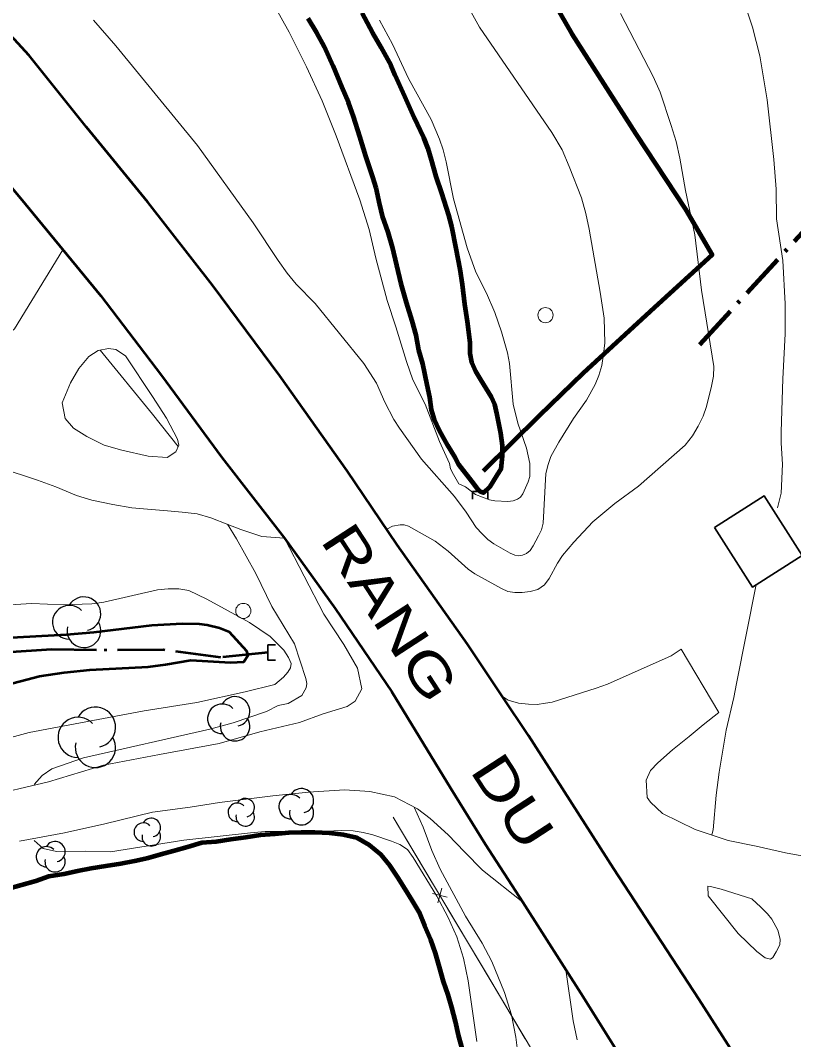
# Model space of a CAD drawing. Extents: x 355726 to 357533, y 5103782 to 5105258.
# Drawn here: x 356210 to 356260.9, y 5105089.8 to 5105157 of the extents above; entities that cross this region are included whole.
import ezdxf

# ---------------------------------------------------------------- set-up
doc = ezdxf.new("R2010")
doc.units = 0
doc.header["$LTSCALE"] = 0.6
for name, pattern in [('DASH_DOUBLE_DOT', [9.2, 5, -1.2, 0.3, -1.2, 0.3, -1.2]), ('DOT_DASHED', [7.7, 5, -1.2, 0.3, -1.2]), ('LONG_DASHED', [7.5, 6, -1.5])]:
    doc.linetypes.add(name, pattern=pattern)
for name, color, linetype, lineweight in [('1', 7, 'LONG_DASHED', 53), ('19', 7, 'Continuous', 13), ('2', 7, 'LONG_DASHED', 13), ('21', 7, 'LONG_DASHED', 35), ('26', 7, 'Continuous', 35), ('31', 7, 'Continuous', 35), ('36', 7, 'Continuous', 13), ('37', 7, 'Continuous', 13), ('4', 7, 'DASH_DOUBLE_DOT', 53), ('41', 7, 'DOT_DASHED', 90), ('44', 7, 'Continuous', 25)]:
    doc.layers.add(name, color=color, linetype=linetype, lineweight=lineweight)

msp = doc.modelspace()

# ---------------------------------------------------------------- linework, layer by layer
at = {"layer": '1', "linetype": 'Continuous'}
msp.add_lwpolyline([(356208.63, 5105113.09), (356211.24, 5105113.79), (356212.87, 5105114.03), (356214.56, 5105114.2), (356218.4, 5105114.4), (356219.56, 5105114.54), (356221.23, 5105114.84), (356223.83, 5105114.69), (356224.72, 5105114.73), (356225.01, 5105115.16), (356224.92, 5105115.42), (356223.77, 5105116.68), (356223.12, 5105116.95), (356222.29, 5105117.15), (356221.79, 5105117.2), (356220.66, 5105117.24), (356218.65, 5105117.13), (356214.83, 5105116.66), (356213.02, 5105116.51), (356208.98, 5105116.29)], dxfattribs=at)
at = {"layer": '19'}
for points in [[(356212.79, 5105141.88), (356209.6, 5105136.67), (356204.26, 5105132.03)], [(356207.54, 5105105.82), (356211.85, 5105106.82), (356215.46, 5105107.92), (356219.16, 5105108.62), (356223.08, 5105109.34), (356225.76, 5105110.12), (356228.38, 5105110.73), (356229.94, 5105111.3), (356231.53, 5105111.78), (356232.06, 5105112.13), (356232.5, 5105112.95), (356232.21, 5105114.3), (356231.3, 5105115.87), (356229.99, 5105117.86), (356227.39, 5105122.88), (356225.9, 5105122.98), (356224.51, 5105123.45), (356223.65, 5105123.78), (356222.55, 5105124.22), (356221.64, 5105124.47), (356220.66, 5105124.59), (356219.69, 5105124.67), (356218.64, 5105124.76), (356217.34, 5105124.88), (356216.09, 5105125.09), (356214.69, 5105125.38), (356213.69, 5105125.69), (356212.33, 5105126.26), (356211.11, 5105126.7), (356210.07, 5105127.04), (356208.88, 5105127.41)], [(356241.73, 5105112.46), (356242.13, 5105112.2), (356242.82, 5105112.01), (356243.47, 5105111.94), (356244.05, 5105111.91), (356244.6, 5105112), (356245.03, 5105112.06), (356247.92, 5105112.98), (356248.67, 5105113.26), (356252.88, 5105115.13), (356253.52, 5105115.56), (356256.02, 5105111.38), (356254.98, 5105110.57), (356254.05, 5105109.8), (356252.96, 5105108.93), (356251.99, 5105108.08), (356251.5, 5105107.56), (356251.23, 5105106.92), (356251.29, 5105105.79), (356251.51, 5105105.47), (356252.29, 5105104.74), (356254.46, 5105103.68), (356255.71, 5105103.27), (356256.63, 5105102.96), (356258.48, 5105102.58), (356260.41, 5105102.15), (356263.53, 5105101.56)], [(356209.94, 5105102.9), (356212.9, 5105103.47), (356215.56, 5105104.05), (356218.7, 5105104.82), (356221.18, 5105105.16), (356223.11, 5105105.46), (356226.62, 5105105.9), (356228.98, 5105106.13), (356231.34, 5105106.3), (356233.01, 5105106.19), (356234.65, 5105105.84), (356236.15, 5105105.05), (356237, 5105104.41), (356238.18, 5105103.32), (356239.25, 5105102.21), (356240.43, 5105100.99), (356243.1, 5105098.9)]]:
    msp.add_lwpolyline(points, dxfattribs=at)
for points in [[(356218.7, 5105132.2), (356219.61, 5105130.79), (356220.35, 5105129.4), (356220.42, 5105129.01), (356220.24, 5105128.57), (356219.66, 5105128.18), (356218.42, 5105128.28), (356216.67, 5105128.67), (356215.5, 5105129.01), (356214.36, 5105129.58), (356213.49, 5105130.12), (356212.94, 5105130.76), (356212.74, 5105131.8), (356213.29, 5105133.11), (356213.85, 5105134.05), (356214.5, 5105134.84), (356215.12, 5105135.25), (356215.79, 5105135.38), (356216.28, 5105135.3), (356216.92, 5105134.88)], [(356258.18, 5105099.1), (356256.16, 5105099.74), (356255.47, 5105099.93), (356255.28, 5105099.94), (356255.32, 5105099.31), (356257.29, 5105096.82), (356258.51, 5105095.64), (356259.07, 5105095.23), (356259.42, 5105095.13), (356259.58, 5105095.24), (356259.79, 5105095.62), (356260.04, 5105096.07), (356260.06, 5105096.46), (356259.9, 5105097.05), (356259.51, 5105097.76), (356259.21, 5105098.12), (356258.77, 5105098.57)]]:
    msp.add_lwpolyline(points, close=True, dxfattribs=at)
at = {"layer": '2', "linetype": 'Continuous'}
for points in [[(356224.14, 5105162.61), (356227.69, 5105156.22), (356228.85, 5105153.93), (356229.88, 5105151.68), (356230.8, 5105149.38), (356232.36, 5105145.16), (356232.97, 5105143.22), (356233.41, 5105141.32), (356234.16, 5105138.53), (356234.74, 5105136.8), (356235.43, 5105134.51), (356235.86, 5105133.3), (356236.66, 5105131.71), (356237.61, 5105129.24), (356238.26, 5105127.8), (356238.34, 5105127.44), (356238.52, 5105127.08), (356238.87, 5105126.46), (356239.31, 5105126.25), (356239.97, 5105125.76), (356240.9, 5105125.4), (356241.25, 5105125.33), (356242.12, 5105125.3), (356242.45, 5105125.34), (356242.74, 5105125.45), (356242.95, 5105125.58), (356243.1, 5105125.79), (356243.46, 5105126.59), (356243.56, 5105126.94), (356243.55, 5105127.79), (356243.33, 5105128.8), (356242.76, 5105130.46), (356242.46, 5105131.7), (356242.21, 5105134.38), (356242.08, 5105135.09), (356241.69, 5105136.47), (356241.26, 5105137.75), (356240.71, 5105139.01), (356240, 5105140.4), (356239.42, 5105142.01), (356238.54, 5105145.23), (356238.05, 5105147.67), (356237.84, 5105148.45), (356237.61, 5105149.17), (356237.05, 5105150.47), (356235.57, 5105153.16), (356234.5, 5105155.42), (356233.66, 5105157.01)], [(356214.81, 5105157.01), (356216.29, 5105155.32), (356221.65, 5105148.75), (356225.32, 5105143.66), (356226.97, 5105141.16), (356227.56, 5105140.34), (356228.17, 5105139.61), (356229.41, 5105138.34), (356232.63, 5105134.38), (356233.46, 5105133.09), (356234.01, 5105131.84), (356234.6, 5105130.7), (356234.96, 5105130.12), (356236.42, 5105128.09), (356238.59, 5105125.61), (356239.36, 5105124.58), (356240.03, 5105123.58), (356240.42, 5105123.16), (356240.8, 5105122.79), (356241.18, 5105122.5), (356242.26, 5105121.88), (356242.56, 5105121.76), (356242.82, 5105121.72), (356243.07, 5105121.75), (356243.33, 5105121.86), (356243.57, 5105122.07), (356243.78, 5105122.36), (356244.14, 5105123.03), (356244.32, 5105123.42), (356244.43, 5105123.87), (356244.62, 5105127.13), (356244.76, 5105127.72), (356244.95, 5105128.25), (356245.48, 5105129.21), (356246.44, 5105130.76), (356247.3, 5105131.97), (356247.86, 5105133), (356248.1, 5105133.59), (356248.3, 5105134.26), (356248.42, 5105134.99), (356248.49, 5105135.75), (356248.46, 5105137.36), (356248.2, 5105139.09), (356247.46, 5105143.24), (356247.25, 5105144.26), (356246.96, 5105145.3), (356246.16, 5105147.36), (356245.68, 5105148.46), (356245, 5105149.61), (356240.24, 5105156.55), (356237.56, 5105161.37)], [(356234.13, 5105123.46), (356234.51, 5105123.67), (356235.01, 5105123.75), (356235.28, 5105123.75), (356235.56, 5105123.67), (356237.32, 5105122.68), (356238.17, 5105122.01), (356239.49, 5105120.84), (356239.94, 5105120.53), (356241.69, 5105119.55), (356242.11, 5105119.37), (356242.57, 5105119.29), (356243.06, 5105119.3), (356243.59, 5105119.37), (356244.09, 5105119.5), (356244.52, 5105119.79), (356244.84, 5105120.21), (356245.39, 5105121.23), (356245.72, 5105121.73), (356246.46, 5105122.61), (356247.7, 5105123.94), (356249.17, 5105125.16), (356250.73, 5105126.3), (356253.8, 5105129.01), (356254.27, 5105129.62), (356254.66, 5105130.25), (356254.98, 5105130.91), (356255.21, 5105131.55), (356255.54, 5105132.9), (356255.67, 5105133.55), (356255.68, 5105134.18), (356254.86, 5105139.21), (356254.44, 5105142.86), (356253.81, 5105145.78), (356253.45, 5105147.92), (356253.2, 5105149), (356252.88, 5105150.07), (356252.15, 5105152.26), (356251.69, 5105153.3), (356249.54, 5105157.44)], [(356259.88, 5105124.88), (356260.13, 5105125.84), (356260.21, 5105127.76), (356260.12, 5105129.13), (356260.12, 5105129.88), (356260.23, 5105133.37), (356260.38, 5105136.34), (356260.39, 5105138.32), (356260.23, 5105141.16), (356259.81, 5105143.91), (356259.79, 5105145.88), (356259.64, 5105147.82), (356259.2, 5105151.76), (356258.71, 5105154.66), (356258.24, 5105156.55), (356257.9, 5105157.54)], [(356220.38, 5105128.91), (356218.7, 5105131.05), (356215.25, 5105135.26), (356215.24, 5105135.27)], [(356210.89, 5105106.64), (356211.42, 5105107.24), (356212.07, 5105107.67), (356214.16, 5105108.39), (356222.47, 5105110.28), (356224, 5105110.71), (356226.21, 5105111.46), (356226.98, 5105111.84), (356227.64, 5105111.99), (356228.53, 5105112.51), (356228.82, 5105113.01), (356228.87, 5105113.3), (356228.81, 5105113.63), (356228.06, 5105115.92), (356226.56, 5105118.37), (356225.51, 5105120.54), (356224.23, 5105122.82), (356223.63, 5105123.79)], [(356255.56, 5105103.32), (356255.64, 5105103.66), (356255.84, 5105105.95), (356256.03, 5105107.46), (356256.49, 5105110.23), (356256.99, 5105112.38), (356257.17, 5105113.29), (356258.48, 5105119.82)], [(356204.72, 5105108.49), (356210.58, 5105110.08), (356218.14, 5105111.5), (356221.62, 5105112.04), (356224.8, 5105112.74), (356226.76, 5105113.23), (356227.33, 5105113.71), (356227.62, 5105114.04), (356227.79, 5105114.34), (356227.84, 5105114.61), (356227.66, 5105115.01), (356227.34, 5105115.49), (356226.45, 5105116.39), (356225.09, 5105117.32), (356222.27, 5105118.86), (356221.08, 5105119.43), (356220.44, 5105119.54), (356219.73, 5105119.54), (356219.02, 5105119.46), (356215.49, 5105118.65), (356214.69, 5105118.54), (356212.8, 5105118.49), (356210.75, 5105118.57), (356206.7, 5105118.33)], [(356245.35, 5105069.09), (356244.69, 5105073.34), (356244.44, 5105075.79), (356243.67, 5105079.55), (356243.55, 5105080.34), (356243.25, 5105082.57), (356243.02, 5105085.97), (356242.93, 5105086.59), (356242.72, 5105089.3), (356242.64, 5105090), (356242.34, 5105091.46), (356241.88, 5105092.94), (356241.06, 5105094.99), (356240.41, 5105096.19), (356239.33, 5105097.97), (356237.66, 5105101.07), (356237.1, 5105102.3), (356236.52, 5105103.84), (356235.94, 5105105.16)], [(356240.06, 5105089.71), (356239.49, 5105093.71), (356239.18, 5105095.21), (356238.74, 5105096.61), (356238.15, 5105097.92), (356237.44, 5105099.29), (356235.87, 5105101.84), (356235.49, 5105102.37), (356234.99, 5105102.69), (356234.44, 5105102.91), (356233.21, 5105103.33), (356232.58, 5105103.48), (356231.91, 5105103.58), (356231.17, 5105103.61), (356229.59, 5105103.55), (356226.11, 5105103.54), (356225.15, 5105103.47), (356220.77, 5105102.98), (356215.92, 5105102.2), (356214.28, 5105102.25), (356212.38, 5105102.23), (356211.5, 5105102.43), (356210.9, 5105102.96)], [(356246.68, 5105089.83), (356246.41, 5105091.08), (356245.94, 5105094.43)]]:
    msp.add_lwpolyline(points, dxfattribs=at)
at = {"layer": '21', "linetype": 'Continuous', "lineweight": 53}
for points in [[(356265.27, 5105075.98), (356254.7, 5105092.51), (356249.08, 5105101.11), (356243.47, 5105109.87), (356241.73, 5105112.46), (356239.45, 5105115.88), (356234.82, 5105122.44), (356231.53, 5105127.32), (356227.08, 5105133.57), (356222.65, 5105139.55), (356218.38, 5105145.01), (356214.34, 5105149.95), (356210.56, 5105154.68), (356205.6, 5105160.09)], [(356202.18, 5105154.63), (356210.3, 5105144.9), (356215.29, 5105138.84), (356219.29, 5105133.59), (356223.27, 5105128.19), (356227.39, 5105122.88), (356230.73, 5105118.24), (356234.46, 5105112.74), (356238.36, 5105106.38), (356240.64, 5105102.68), (356243.1, 5105098.9), (356247.07, 5105092.66), (356250.77, 5105086.74)]]:
    msp.add_lwpolyline(points, dxfattribs=at)
at = {"layer": '26'}
for p, q in [((356239.78, 5105125.94), (356240.79, 5105125.94)), ((356239.78, 5105125.94), (356239.78, 5105125.44)), ((356240.79, 5105125.94), (356240.79, 5105125.44)), ((356226.3, 5105114.83), (356226.3, 5105115.84)), ((356226.3, 5105115.84), (356226.8, 5105115.84)), ((356226.3, 5105114.83), (356226.8, 5105114.83))]:
    msp.add_line(p, q, dxfattribs=at)
at = {"layer": '31'}
msp.add_lwpolyline([(356255.73, 5105123.58), (356258.22, 5105119.65), (356261.51, 5105121.73), (356259.01, 5105125.66), (356255.73, 5105123.58)], close=True, dxfattribs=at)
at = {"layer": '36', "lineweight": 90}
msp.add_lwpolyline([(356237.34, 5105183.17), (356233.12, 5105178.52), (356232.41, 5105177.77), (356234.41, 5105175.15), (356236.01, 5105172.87), (356238.07, 5105169.82), (356242.61, 5105162.56), (356246.33, 5105156.1), (356250.55, 5105149.51), (356253.81, 5105144.56), (356255.57, 5105141.54), (356251.76, 5105138.05), (356247.08, 5105133.74), (356244.18, 5105130.93), (356240.49, 5105127.29)], dxfattribs=at)
at = {"layer": '36'}
for centre in [(356244.589, 5105137.57), (356224.679, 5105118.08)]:
    msp.add_circle(centre, 0.5, dxfattribs=at)
at = {"layer": '37'}
for p, q in [((356234.55, 5105104.49), (356237.11, 5105100.2)), ((356237.5, 5105098.85), (356237.75, 5105099.82)), ((356237.14, 5105099.46), (356238.11, 5105099.21)), ((356238.14, 5105098.48), (356240.7, 5105094.18)), ((356240.7, 5105094.18), (356243.26, 5105089.89))]:
    msp.add_line(p, q, dxfattribs=at)
msp.add_lwpolyline([(356234.55, 5105104.49), (356260.11, 5105061.63), (356276.87, 5105032.37), (356294.88, 5104996.72)], dxfattribs=at)
at = {"layer": '4', "linetype": 'Continuous', "lineweight": 90}
for points in [[(356232.49, 5105157.49), (356233.2, 5105156.16), (356233.75, 5105155.23), (356234.39, 5105154.05), (356234.67, 5105153.4), (356235.29, 5105152), (356235.91, 5105150.61), (356236.55, 5105149.28), (356236.83, 5105148.55), (356237.06, 5105147.8), (356237.36, 5105146.7), (356237.74, 5105145.61), (356238.21, 5105144.16), (356238.39, 5105143.42), (356238.69, 5105141.95), (356238.95, 5105140.59), (356239.1, 5105139.59), (356239.25, 5105138.3), (356239.43, 5105137.16), (356239.6, 5105135.76), (356239.6, 5105135.04), (356239.71, 5105134.48), (356239.98, 5105133.88), (356240.31, 5105133.33), (356241.02, 5105132.18), (356241.22, 5105131.7), (356241.36, 5105131.12), (356241.63, 5105129.8), (356241.74, 5105128.97), (356241.73, 5105128.3), (356241.64, 5105127.42), (356241.4, 5105127.05), (356240.93, 5105126.26), (356240.51, 5105125.87), (356240.3, 5105125.92), (356240.15, 5105126.07), (356239.73, 5105126.62), (356238.89, 5105127.73), (356238.64, 5105128.2), (356238.16, 5105128.98), (356237.6, 5105129.96), (356237.27, 5105130.67), (356237.09, 5105131.34), (356236.97, 5105132.16), (356236.8, 5105132.98), (356236.5, 5105134.37), (356236.25, 5105135.26), (356236.06, 5105136.25), (356235.8, 5105137.2), (356235.44, 5105138.41), (356235.09, 5105139.63), (356234.79, 5105140.84), (356234.51, 5105142.05), (356234.23, 5105143.04), (356233.86, 5105144.09), (356233.67, 5105144.84), (356233.43, 5105145.95)], [(356233.43, 5105145.95), (356233.21, 5105146.67), (356232.76, 5105148.04), (356232.35, 5105149.34), (356231.94, 5105150.66), (356231.6, 5105151.59), (356231.17, 5105152.58), (356230.59, 5105153.97), (356230.02, 5105155.25), (356229.52, 5105156.18), (356228.96, 5105157.12)], [(356239.12, 5105089.18), (356238.86, 5105090.12), (356238.67, 5105091.02), (356238.41, 5105091.96), (356238.18, 5105092.79), (356237.87, 5105093.66), (356237.61, 5105094.6), (356237.34, 5105095.54), (356237.04, 5105096.41), (356236.65, 5105097.32), (356236.27, 5105098.23), (356235.8, 5105098.99), (356235.34, 5105099.75), (356234.87, 5105100.51), (356234.33, 5105101.31), (356233.74, 5105102.04), (356233, 5105102.65), (356232.17, 5105103.12), (356231.28, 5105103.32), (356230.36, 5105103.44), (356229.39, 5105103.48), (356228.5, 5105103.49), (356227.68, 5105103.45), (356226.75, 5105103.38), (356225.81, 5105103.3), (356224.84, 5105103.16), (356223.86, 5105103.01), (356222.88, 5105102.86), (356221.95, 5105102.79), (356221.01, 5105102.52), (356220.06, 5105102.26), (356219.24, 5105102.03), (356218.41, 5105101.79), (356217.51, 5105101.6), (356216.61, 5105101.41), (356215.63, 5105101.27), (356214.65, 5105101.12), (356213.75, 5105100.93), (356212.85, 5105100.74), (356211.87, 5105100.59), (356211.01, 5105100.28), (356210.06, 5105100.02), (356209.12, 5105099.75)]]:
    msp.add_lwpolyline(points, dxfattribs=at)
at = {"layer": '4'}
msp.add_lwpolyline([(356226.32, 5105115.33), (356223.2, 5105115.01), (356219.4, 5105115.51), (356215, 5105115.5), (356212.04, 5105115.54), (356207.56, 5105115.23)], dxfattribs=at)
at = {"layer": '41'}
msp.add_line((356254.75, 5105135.63), (356278.79, 5105161.83), dxfattribs=at)
at = {"layer": '44'}
for centre, radius, start, end in [((356214.175, 5105117.891), 1.113, 282.26917, 149.72626), ((356213.218, 5105117.335), 1.113, 44.11537, 269.80396), ((356214.175, 5105116.779), 1.113, 166.93686, 29.62122), ((356224.137, 5105111.459), 0.974, 282.26917, 149.72626), ((356214.934, 5105110.413), 1.327, 282.26917, 149.72626), ((356223.299, 5105110.972), 0.974, 44.11537, 269.80396), ((356213.793, 5105109.75), 1.327, 44.11537, 269.80396), ((356224.137, 5105110.485), 0.974, 166.93686, 29.62122), ((356214.934, 5105109.087), 1.327, 166.93686, 29.62122), ((356228.514, 5105105.578), 0.799, 282.26917, 149.72626), ((356224.804, 5105105.118), 0.608, 282.26917, 149.72626), ((356227.827, 5105105.178), 0.799, 44.11537, 269.80396), ((356224.281, 5105104.814), 0.608, 44.11537, 269.80396), ((356228.514, 5105104.779), 0.799, 166.93686, 29.62122), ((356218.616, 5105103.81), 0.612, 282.26917, 149.72626), ((356224.804, 5105104.51), 0.608, 166.93686, 29.62122), ((356218.089, 5105103.504), 0.612, 44.11537, 269.80396), ((356212.279, 5105102.22), 0.669, 282.26917, 149.72626), ((356218.616, 5105103.198), 0.612, 166.93686, 29.62122), ((356211.704, 5105101.885), 0.669, 44.11537, 269.80396), ((356212.279, 5105101.551), 0.669, 166.93686, 29.62122)]:
    msp.add_arc(centre, radius, start, end, dxfattribs=at)

# ---------------------------------------------------------------- texts
at = {"layer": '21', "width": 1.3}
msp.add_text('RANG    DU', height=2.6, rotation=303.011, dxfattribs=at).set_placement((356229.71, 5105122.72))

doc.saveas('drawing.dxf')
